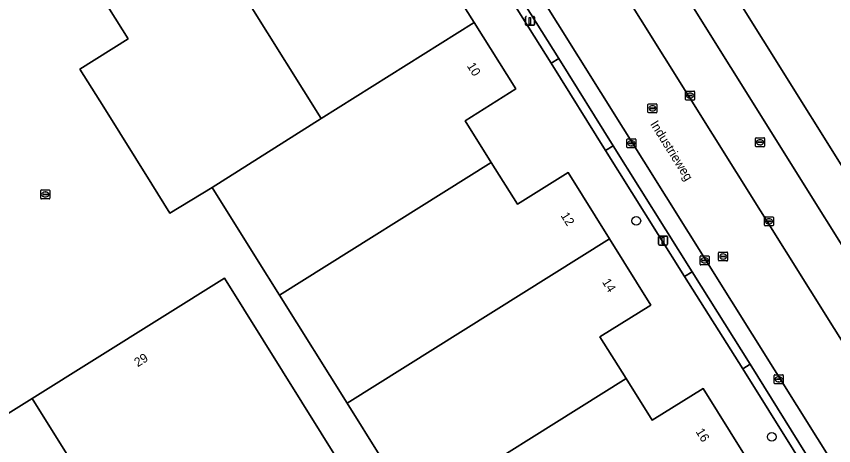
# Model space of a CAD drawing. Extents: x 158455 to 159797, y 387218 to 388672.
# Drawn here: x 158671.7 to 158762.6, y 387665.7 to 387713.4 of the extents above; entities that cross this region are included whole.
import ezdxf

# ---------------------------------------------------------------- set-up
doc = ezdxf.new("R2010")
doc.units = 0
for name, color, linetype in [('IMGEO_Boom', 7, 'Continuous'), ('IMGEO_Brandkraan', 7, 'Continuous'), ('IMGEO_Erf', 7, 'Continuous'), ('IMGEO_Kolk', 7, 'Continuous'), ('IMGEO_Lichtmast', 7, 'Continuous'), ('IMGEO_Openbare_ruimte_label', 7, 'Continuous'), ('IMGEO_Pand', 7, 'Continuous'), ('IMGEO_Pand_nummerreeks', 7, 'Continuous'), ('IMGEO_Parkeervlak_open', 7, 'Continuous'), ('IMGEO_Rijbaan_lokaal_gesloten', 7, 'Continuous'), ('IMGEO_Rioolput', 7, 'Continuous'), ('IMGEO_Voetpad_open', 7, 'Continuous')]:
    doc.layers.add(name, color=color, linetype=linetype)

msp = doc.modelspace()

# ---------------------------------------------------------------- linework, layer by layer
at = {"layer": 'IMGEO_Boom'}
for centre in [(158740.614, 387690.688), (158755.68, 387666.665)]:
    msp.add_circle(centre, 0.489, dxfattribs=at)
at = {"layer": 'IMGEO_Brandkraan'}
for p, q in [((158753.949, 387699.929), (158754.801, 387699.929)), ((158753.874, 387699.003), (158753.874, 387699.855)), ((158754.133, 387699.423), (158754.133, 387699.435)), ((158754.571, 387699.386), (158754.173, 387699.386)), ((158754.176, 387699.472), (158754.574, 387699.472)), ((158754.385, 387699.149), (158754.36, 387699.149)), ((158754.362, 387699.709), (158754.387, 387699.709)), ((158754.617, 387699.435), (158754.617, 387699.423)), ((158754.875, 387699.855), (158754.875, 387699.003)), ((158754.801, 387698.929), (158753.949, 387698.929))]:
    msp.add_line(p, q, dxfattribs=at)
for points in [[(158753.949, 387699.929), (158754.801, 387699.929)], [(158753.874, 387699.003), (158753.874, 387699.855)], [(158754.875, 387699.855), (158754.875, 387699.003)], [(158754.801, 387698.929), (158753.949, 387698.929)]]:
    msp.add_lwpolyline(points, dxfattribs=at)
for centre, radius, start, end in [((158753.951, 387699.853), 0.0765, 91.55205, 178.44795), ((158753.951, 387699.853), 0.0765, 91.55205, 178.44795), ((158754.799, 387699.853), 0.0765, 1.55205, 88.44795), ((158754.799, 387699.853), 0.0765, 1.55205, 88.44795), ((158753.951, 387699.005), 0.0765, 181.55205, 268.44795), ((158753.951, 387699.005), 0.0765, 181.55205, 268.44795), ((158754.173, 387699.432), 0.0403, 85.87752, 175.75265), ((158754.17, 387699.422), 0.0366, 178.93798, 274.71019), ((158754.574, 387699.429), 0.043, 264.86636, 352.45326), ((158754.578, 387699.434), 0.0386, 1.73085, 96.63898), ((158754.799, 387699.005), 0.0765, 271.55205, 358.44795), ((158754.799, 387699.005), 0.0765, 271.55205, 358.44795)]:
    msp.add_arc(centre, radius, start, end, dxfattribs=at)
for centre, major_axis, ratio, start_param, end_param in [((158754.361, 387699.429), (-0.387, 0.002), 0.722429, 4.712389, 7.853982), ((158754.386, 387699.429), (-0.39, 0.002), 0.717154, 1.570796, 4.712389)]:
    msp.add_ellipse(centre, major_axis=major_axis, ratio=ratio, start_param=start_param, end_param=end_param, dxfattribs=at)
at = {"layer": 'IMGEO_Erf'}
for points in [[(158792.508, 387650.366), (158749.261, 387719.529), (158745.196, 387726.03), (158729.104, 387751.817), (158730.476, 387752.663), (158730.068, 387753.326), (158728.584, 387752.407)], [(158727.196, 387746.031), (158729.864, 387741.822), (158793.475, 387639.982)], [(158764.23, 387655.435), (158760.938, 387660.621), (158752.449, 387674.212), (158745.989, 387684.505), (158737.208, 387698.526), (158731.137, 387708.209), (158722.147, 387722.567), (158718.817, 387727.884), (158715.701, 387732.896), (158708.12, 387728.101), (158702.939, 387736.307), (158698.726, 387733.735), (158693.354, 387730.367), (158678.252, 387721.013), (158676.734, 387723.441), (158675.313, 387722.599), (158672.969, 387720.363), (158671.575, 387719.307)], [(158717.969, 387720.104), (158722.595, 387712.739), (158727.226, 387705.365), (158721.574, 387701.813), (158724.49, 387697.174), (158727.406, 387692.534), (158733.045, 387696.078), (158737.646, 387688.694), (158742.247, 387681.31), (158736.578, 387677.778), (158739.473, 387673.142), (158742.368, 387668.505), (158748.051, 387672.039), (158752.659, 387664.671)], [(158715.968, 387658.409), (158708.464, 387670.404), (158700.948, 387682.419), (158698.387, 387686.512), (158693.458, 387694.391), (158688.767, 387691.537), (158686.749, 387694.761), (158681.397, 387703.312), (158678.744, 387707.55), (158684.129, 387710.923), (158680.593, 387716.561)]]:
    msp.add_lwpolyline(points, dxfattribs=at)
msp.add_lwpolyline([(158694.954, 387636.487), (158678.219, 387626.035), (158673.575, 387623.134), (158652.196, 387609.781), (158636.109, 387635.526), (158630.684, 387644.207), (158652.067, 387657.569), (158673.443, 387670.927), (158694.832, 387684.293), (158716.333, 387649.84)], close=True, dxfattribs=at)
at = {"layer": 'IMGEO_Kolk'}
for p, q in [((158746.095, 387704.198), (158746.095, 387705.05)), ((158746.17, 387705.124), (158747.022, 387705.124)), ((158746.354, 387704.618), (158746.354, 387704.63)), ((158746.792, 387704.581), (158746.394, 387704.581)), ((158746.397, 387704.667), (158746.795, 387704.667)), ((158746.583, 387704.904), (158746.608, 387704.904)), ((158746.838, 387704.63), (158746.838, 387704.618)), ((158747.096, 387705.05), (158747.096, 387704.198)), ((158747.022, 387704.124), (158746.17, 387704.124)), ((158746.606, 387704.344), (158746.581, 387704.344)), ((158739.577, 387698.883), (158739.577, 387699.735)), ((158739.652, 387699.809), (158740.504, 387699.809)), ((158739.836, 387699.303), (158739.836, 387699.315)), ((158740.274, 387699.266), (158739.876, 387699.266)), ((158739.879, 387699.352), (158740.277, 387699.352)), ((158740.088, 387699.029), (158740.063, 387699.029)), ((158740.065, 387699.589), (158740.09, 387699.589)), ((158740.32, 387699.315), (158740.32, 387699.303)), ((158740.578, 387699.735), (158740.578, 387698.883)), ((158740.504, 387698.809), (158739.652, 387698.809)), ((158674.396, 387693.194), (158674.396, 387694.046)), ((158674.471, 387694.12), (158675.323, 387694.12)), ((158674.655, 387693.614), (158674.655, 387693.626)), ((158675.093, 387693.577), (158674.695, 387693.577)), ((158674.698, 387693.663), (158675.096, 387693.663)), ((158674.884, 387693.9), (158674.909, 387693.9)), ((158675.139, 387693.626), (158675.139, 387693.614)), ((158675.397, 387694.046), (158675.397, 387693.194)), ((158675.323, 387693.12), (158674.471, 387693.12)), ((158674.907, 387693.34), (158674.882, 387693.34)), ((158754.859, 387690.205), (158754.859, 387691.057)), ((158754.934, 387691.131), (158755.786, 387691.131)), ((158755.347, 387690.911), (158755.372, 387690.911)), ((158755.86, 387691.057), (158755.86, 387690.205)), ((158755.786, 387690.131), (158754.934, 387690.131)), ((158755.118, 387690.625), (158755.118, 387690.637)), ((158755.556, 387690.588), (158755.158, 387690.588)), ((158755.161, 387690.674), (158755.559, 387690.674)), ((158755.37, 387690.351), (158755.345, 387690.351)), ((158755.602, 387690.637), (158755.602, 387690.625)), ((158747.706, 387685.861), (158747.706, 387686.713)), ((158747.781, 387686.787), (158748.633, 387686.787)), ((158747.965, 387686.281), (158747.965, 387686.293)), ((158748.403, 387686.244), (158748.005, 387686.244)), ((158748.008, 387686.33), (158748.406, 387686.33)), ((158748.194, 387686.567), (158748.219, 387686.567)), ((158748.449, 387686.293), (158748.449, 387686.281)), ((158748.707, 387686.713), (158748.707, 387685.861)), ((158748.633, 387685.787), (158747.781, 387685.787)), ((158748.217, 387686.007), (158748.192, 387686.007)), ((158756.028, 387673.564), (158756.88, 387673.564)), ((158755.953, 387672.638), (158755.953, 387673.49)), ((158756.212, 387673.058), (158756.212, 387673.07)), ((158756.65, 387673.021), (158756.252, 387673.021)), ((158756.255, 387673.107), (158756.653, 387673.107)), ((158756.464, 387672.784), (158756.439, 387672.784)), ((158756.441, 387673.344), (158756.466, 387673.344)), ((158756.696, 387673.07), (158756.696, 387673.058)), ((158756.954, 387673.49), (158756.954, 387672.638)), ((158756.88, 387672.564), (158756.028, 387672.564))]:
    msp.add_line(p, q, dxfattribs=at)
for points in [[(158746.095, 387704.198), (158746.095, 387705.05)], [(158746.17, 387705.124), (158747.022, 387705.124)], [(158747.096, 387705.05), (158747.096, 387704.198)], [(158747.022, 387704.124), (158746.17, 387704.124)], [(158739.577, 387698.883), (158739.577, 387699.735)], [(158739.652, 387699.809), (158740.504, 387699.809)], [(158740.578, 387699.735), (158740.578, 387698.883)], [(158740.504, 387698.809), (158739.652, 387698.809)], [(158674.396, 387693.194), (158674.396, 387694.046)], [(158674.471, 387694.12), (158675.323, 387694.12)], [(158675.397, 387694.046), (158675.397, 387693.194)], [(158675.323, 387693.12), (158674.471, 387693.12)], [(158754.859, 387690.205), (158754.859, 387691.057)], [(158754.934, 387691.131), (158755.786, 387691.131)], [(158755.86, 387691.057), (158755.86, 387690.205)], [(158755.786, 387690.131), (158754.934, 387690.131)], [(158747.706, 387685.861), (158747.706, 387686.713)], [(158747.781, 387686.787), (158748.633, 387686.787)], [(158748.707, 387686.713), (158748.707, 387685.861)], [(158748.633, 387685.787), (158747.781, 387685.787)], [(158756.028, 387673.564), (158756.88, 387673.564)], [(158755.953, 387672.638), (158755.953, 387673.49)], [(158756.954, 387673.49), (158756.954, 387672.638)], [(158756.88, 387672.564), (158756.028, 387672.564)]]:
    msp.add_lwpolyline(points, dxfattribs=at)
for centre, radius, start, end in [((158746.172, 387705.048), 0.0765, 91.55205, 178.44795), ((158746.172, 387705.048), 0.0765, 91.55205, 178.44795), ((158746.394, 387704.627), 0.0403, 85.87752, 175.75265), ((158746.391, 387704.617), 0.0366, 178.93798, 274.71019), ((158746.795, 387704.624), 0.043, 264.86636, 352.45326), ((158746.799, 387704.629), 0.0386, 1.73085, 96.63898), ((158747.02, 387705.048), 0.0765, 1.55205, 88.44795), ((158747.02, 387705.048), 0.0765, 1.55205, 88.44795), ((158746.172, 387704.2), 0.0765, 181.55205, 268.44795), ((158746.172, 387704.2), 0.0765, 181.55205, 268.44795), ((158747.02, 387704.2), 0.0765, 271.55205, 358.44795), ((158747.02, 387704.2), 0.0765, 271.55205, 358.44795), ((158739.654, 387699.733), 0.0765, 91.55205, 178.44795), ((158739.654, 387699.733), 0.0765, 91.55205, 178.44795), ((158739.876, 387699.312), 0.0403, 85.87752, 175.75265), ((158739.873, 387699.302), 0.0366, 178.93798, 274.71019), ((158740.277, 387699.309), 0.043, 264.86636, 352.45326), ((158740.281, 387699.314), 0.0386, 1.73085, 96.63898), ((158740.502, 387699.733), 0.0765, 1.55205, 88.44795), ((158740.502, 387699.733), 0.0765, 1.55205, 88.44795), ((158739.654, 387698.885), 0.0765, 181.55205, 268.44795), ((158739.654, 387698.885), 0.0765, 181.55205, 268.44795), ((158740.502, 387698.885), 0.0765, 271.55205, 358.44795), ((158740.502, 387698.885), 0.0765, 271.55205, 358.44795), ((158674.473, 387694.044), 0.0765, 91.55205, 178.44795), ((158674.473, 387694.044), 0.0765, 91.55205, 178.44795), ((158674.695, 387693.623), 0.0403, 85.87752, 175.75265), ((158674.692, 387693.613), 0.0366, 178.93798, 274.71019), ((158675.096, 387693.62), 0.043, 264.86636, 352.45326), ((158675.1, 387693.625), 0.0386, 1.73085, 96.63898), ((158675.321, 387694.044), 0.0765, 1.55205, 88.44795), ((158675.321, 387694.044), 0.0765, 1.55205, 88.44795), ((158674.473, 387693.196), 0.0765, 181.55205, 268.44795), ((158674.473, 387693.196), 0.0765, 181.55205, 268.44795), ((158675.321, 387693.196), 0.0765, 271.55205, 358.44795), ((158675.321, 387693.196), 0.0765, 271.55205, 358.44795), ((158754.936, 387691.055), 0.0765, 91.55205, 178.44795), ((158754.936, 387691.055), 0.0765, 91.55205, 178.44795), ((158755.784, 387691.055), 0.0765, 1.55205, 88.44795), ((158755.784, 387691.055), 0.0765, 1.55205, 88.44795), ((158754.936, 387690.207), 0.0765, 181.55205, 268.44795), ((158754.936, 387690.207), 0.0765, 181.55205, 268.44795), ((158755.158, 387690.634), 0.0403, 85.87752, 175.75265), ((158755.155, 387690.624), 0.0366, 178.93798, 274.71019), ((158755.559, 387690.631), 0.043, 264.86636, 352.45326), ((158755.563, 387690.636), 0.0386, 1.73085, 96.63898), ((158755.784, 387690.207), 0.0765, 271.55205, 358.44795), ((158755.784, 387690.207), 0.0765, 271.55205, 358.44795), ((158747.783, 387686.711), 0.0765, 91.55205, 178.44795), ((158747.783, 387686.711), 0.0765, 91.55205, 178.44795), ((158748.005, 387686.29), 0.0403, 85.87752, 175.75265), ((158748.002, 387686.28), 0.0366, 178.93798, 274.71019), ((158748.406, 387686.287), 0.043, 264.86636, 352.45326), ((158748.41, 387686.292), 0.0386, 1.73085, 96.63898), ((158748.631, 387686.711), 0.0765, 1.55205, 88.44795), ((158748.631, 387686.711), 0.0765, 1.55205, 88.44795), ((158747.783, 387685.863), 0.0765, 181.55205, 268.44795), ((158747.783, 387685.863), 0.0765, 181.55205, 268.44795), ((158748.631, 387685.863), 0.0765, 271.55205, 358.44795), ((158748.631, 387685.863), 0.0765, 271.55205, 358.44795), ((158756.03, 387673.488), 0.0765, 91.55205, 178.44795), ((158756.03, 387673.488), 0.0765, 91.55205, 178.44795), ((158756.878, 387673.488), 0.0765, 1.55205, 88.44795), ((158756.878, 387673.488), 0.0765, 1.55205, 88.44795), ((158756.03, 387672.64), 0.0765, 181.55205, 268.44795), ((158756.03, 387672.64), 0.0765, 181.55205, 268.44795), ((158756.252, 387673.067), 0.0403, 85.87752, 175.75265), ((158756.249, 387673.057), 0.0366, 178.93798, 274.71019), ((158756.653, 387673.064), 0.043, 264.86636, 352.45326), ((158756.657, 387673.069), 0.0386, 1.73085, 96.63898), ((158756.878, 387672.64), 0.0765, 271.55205, 358.44795), ((158756.878, 387672.64), 0.0765, 271.55205, 358.44795)]:
    msp.add_arc(centre, radius, start, end, dxfattribs=at)
for centre, major_axis, ratio, start_param, end_param in [((158746.582, 387704.624), (-0.387, 0.002), 0.722429, 4.712389, 7.853982), ((158746.607, 387704.624), (-0.39, 0.002), 0.717154, 1.570796, 4.712389), ((158740.064, 387699.309), (-0.387, 0.002), 0.722429, 4.712389, 7.853982), ((158740.089, 387699.309), (-0.39, 0.002), 0.717154, 1.570796, 4.712389), ((158674.883, 387693.62), (-0.387, 0.002), 0.722429, 4.712389, 7.853982), ((158674.908, 387693.62), (-0.39, 0.002), 0.717154, 1.570796, 4.712389), ((158755.346, 387690.631), (-0.387, 0.002), 0.722429, 4.712389, 7.853982), ((158755.371, 387690.631), (-0.39, 0.002), 0.717154, 1.570796, 4.712389), ((158748.193, 387686.287), (-0.387, 0.002), 0.722429, 4.712389, 7.853982), ((158748.218, 387686.287), (-0.39, 0.002), 0.717154, 1.570796, 4.712389), ((158756.44, 387673.064), (-0.387, 0.002), 0.722429, 4.712389, 7.853982), ((158756.465, 387673.064), (-0.39, 0.002), 0.717154, 1.570796, 4.712389)]:
    msp.add_ellipse(centre, major_axis=major_axis, ratio=ratio, start_param=start_param, end_param=end_param, dxfattribs=at)
at = {"layer": 'IMGEO_Lichtmast'}
for p, q in [((158728.296, 387712.533), (158728.296, 387713.333)), ((158728.296, 387713.333), (158728.296, 387712.533)), ((158729.286, 387713.333), (158729.286, 387712.533)), ((158729.286, 387712.533), (158729.286, 387713.333)), ((158729.186, 387712.433), (158728.396, 387712.433)), ((158728.396, 387712.433), (158729.186, 387712.433)), ((158743.191, 387688.997), (158743.981, 387688.997)), ((158743.981, 387688.997), (158743.191, 387688.997)), ((158743.091, 387688.097), (158743.091, 387688.897)), ((158743.091, 387688.897), (158743.091, 387688.097)), ((158744.081, 387688.897), (158744.081, 387688.097)), ((158744.081, 387688.097), (158744.081, 387688.897)), ((158743.981, 387687.997), (158743.191, 387687.997)), ((158743.191, 387687.997), (158743.981, 387687.997))]:
    msp.add_line(p, q, dxfattribs=at)
for points in [[(158728.716, 387713.308), (158728.866, 387713.308), (158728.866, 387712.558), (158728.716, 387712.558), (158728.716, 387713.308)], [(158743.511, 387688.872), (158743.661, 387688.872), (158743.661, 387688.122), (158743.511, 387688.122), (158743.511, 387688.872)]]:
    msp.add_lwpolyline(points, dxfattribs=at)
for centre, start, end in [((158728.396, 387713.333), 90, 180), ((158728.396, 387713.333), 90, 180), ((158729.186, 387713.333), 0, 90), ((158729.186, 387713.333), 360, 90), ((158728.396, 387712.533), 180, 270), ((158728.396, 387712.533), 180, 270), ((158729.186, 387712.533), 270, 0), ((158729.186, 387712.533), 270, 0), ((158743.191, 387688.897), 90, 180), ((158743.191, 387688.897), 90, 180), ((158743.981, 387688.897), 0, 90), ((158743.981, 387688.897), 360, 90), ((158743.191, 387688.097), 180, 270), ((158743.191, 387688.097), 180, 270), ((158743.981, 387688.097), 270, 0), ((158743.981, 387688.097), 270, 0)]:
    msp.add_arc(centre, 0.1, start, end, dxfattribs=at)
at = {"layer": 'IMGEO_Pand'}
for points in [[(158785.295, 387742.04), (158767.085, 387730.664), (158749.261, 387719.529), (158792.508, 387650.366), (158803.356, 387657.183), (158808.044, 387649.737), (158807.16, 387649.189), (158808.342, 387647.281), (158809.189, 387647.807), (158810.231, 387646.159), (158832.215, 387659.892), (158825.367, 387670.895), (158829.899, 387673.716), (158786.63, 387742.874)], [(158695.595, 387718.076), (158697.685, 387714.659), (158705.569, 387702.068), (158722.595, 387712.739), (158717.969, 387720.104), (158712.345, 387716.553), (158706.942, 387725.181)], [(158697.685, 387714.659), (158695.595, 387718.076), (158692.044, 387723.747), (158680.593, 387716.561), (158684.129, 387710.923), (158678.744, 387707.55), (158681.397, 387703.312), (158686.749, 387694.761), (158688.767, 387691.537), (158693.458, 387694.391), (158705.569, 387702.068)], [(158724.49, 387697.174), (158721.574, 387701.813), (158727.226, 387705.365), (158722.595, 387712.739), (158705.569, 387702.068), (158693.458, 387694.391), (158698.387, 387686.512), (158700.948, 387682.419)], [(158700.948, 387682.419), (158708.464, 387670.404), (158737.646, 387688.694), (158733.045, 387696.078), (158727.406, 387692.534), (158724.49, 387697.174)], [(158708.464, 387670.404), (158715.968, 387658.409), (158739.473, 387673.142), (158736.578, 387677.778), (158742.247, 387681.31), (158737.646, 387688.694)], [(158673.443, 387670.927), (158694.954, 387636.487), (158716.333, 387649.84), (158694.832, 387684.293)], [(158723.487, 387646.389), (158752.659, 387664.671), (158748.051, 387672.039), (158742.368, 387668.505), (158739.473, 387673.142), (158715.968, 387658.409)], [(158678.219, 387626.035), (158694.954, 387636.487), (158673.443, 387670.927), (158652.067, 387657.569), (158673.575, 387623.134)]]:
    msp.add_lwpolyline(points, close=True, dxfattribs=at)
at = {"layer": 'IMGEO_Parkeervlak_open'}
msp.add_lwpolyline([(158717.446, 387734.716), (158717.064, 387732.933), (158717.107, 387732.486), (158719.65, 387728.424), (158722.993, 387723.098), (158732.007, 387708.731), (158738.061, 387699.043), (158746.822, 387685.015), (158753.266, 387674.735), (158761.73, 387661.118), (158765.001, 387655.893), (158768.838, 387649.813), (158771.857, 387645.044), (158770.998, 387644.552), (158771.484, 387643.741), (158772.289, 387644.262), (158775.477, 387639.137), (158778.763, 387633.899), (158784.132, 387625.393), (158787.69, 387619.674), (158788.589, 387618.312), (158790.258, 387619.355), (158782.556, 387631.666), (158717.377, 387735.852)], dxfattribs=at)
at = {"layer": 'IMGEO_Rijbaan_lokaal_gesloten'}
msp.add_lwpolyline([(158725.058, 387738.734), (158717.377, 387735.852), (158782.556, 387631.666), (158789.305, 387636.07)], close=True, dxfattribs=at)
at = {"layer": 'IMGEO_Rioolput'}
for p, q in [((158741.917, 387702.776), (158741.917, 387703.628)), ((158741.992, 387703.702), (158742.844, 387703.702)), ((158742.918, 387703.628), (158742.918, 387702.776)), ((158742.844, 387702.702), (158741.992, 387702.702)), ((158742.176, 387703.196), (158742.176, 387703.208)), ((158742.614, 387703.159), (158742.216, 387703.159)), ((158742.219, 387703.245), (158742.617, 387703.245)), ((158742.428, 387702.922), (158742.403, 387702.922)), ((158742.405, 387703.482), (158742.43, 387703.482)), ((158742.66, 387703.208), (158742.66, 387703.196)), ((158749.774, 387686.293), (158749.774, 387687.145)), ((158749.849, 387687.219), (158750.701, 387687.219)), ((158750.775, 387687.145), (158750.775, 387686.293)), ((158750.033, 387686.713), (158750.033, 387686.725)), ((158750.471, 387686.676), (158750.073, 387686.676)), ((158750.076, 387686.762), (158750.474, 387686.762)), ((158750.285, 387686.439), (158750.26, 387686.439)), ((158750.262, 387686.999), (158750.287, 387686.999)), ((158750.517, 387686.725), (158750.517, 387686.713)), ((158750.701, 387686.219), (158749.849, 387686.219))]:
    msp.add_line(p, q, dxfattribs=at)
for points in [[(158741.917, 387702.776), (158741.917, 387703.628)], [(158741.992, 387703.702), (158742.844, 387703.702)], [(158742.918, 387703.628), (158742.918, 387702.776)], [(158742.844, 387702.702), (158741.992, 387702.702)], [(158749.774, 387686.293), (158749.774, 387687.145)], [(158749.849, 387687.219), (158750.701, 387687.219)], [(158750.775, 387687.145), (158750.775, 387686.293)], [(158750.701, 387686.219), (158749.849, 387686.219)]]:
    msp.add_lwpolyline(points, dxfattribs=at)
for centre, radius, start, end in [((158741.994, 387703.626), 0.0765, 91.55205, 178.44795), ((158741.994, 387703.626), 0.0765, 91.55205, 178.44795), ((158742.842, 387703.626), 0.0765, 1.55205, 88.44795), ((158742.842, 387703.626), 0.0765, 1.55205, 88.44795), ((158741.994, 387702.778), 0.0765, 181.55205, 268.44795), ((158741.994, 387702.778), 0.0765, 181.55205, 268.44795), ((158742.216, 387703.205), 0.0403, 85.87752, 175.75265), ((158742.213, 387703.195), 0.0366, 178.93798, 274.71019), ((158742.617, 387703.202), 0.043, 264.86636, 352.45326), ((158742.621, 387703.207), 0.0386, 1.73085, 96.63898), ((158742.842, 387702.778), 0.0765, 271.55205, 358.44795), ((158742.842, 387702.778), 0.0765, 271.55205, 358.44795), ((158749.851, 387687.143), 0.0765, 91.55205, 178.44795), ((158749.851, 387687.143), 0.0765, 91.55205, 178.44795), ((158750.699, 387687.143), 0.0765, 1.55205, 88.44795), ((158750.699, 387687.143), 0.0765, 1.55205, 88.44795), ((158749.851, 387686.295), 0.0765, 181.55205, 268.44795), ((158749.851, 387686.295), 0.0765, 181.55205, 268.44795), ((158750.073, 387686.722), 0.0403, 85.87752, 175.75265), ((158750.07, 387686.712), 0.0366, 178.93798, 274.71019), ((158750.474, 387686.719), 0.043, 264.86636, 352.45326), ((158750.478, 387686.724), 0.0386, 1.73085, 96.63898), ((158750.699, 387686.295), 0.0765, 271.55205, 358.44795), ((158750.699, 387686.295), 0.0765, 271.55205, 358.44795)]:
    msp.add_arc(centre, radius, start, end, dxfattribs=at)
for centre, major_axis, ratio, start_param, end_param in [((158742.404, 387703.202), (-0.387, 0.002), 0.722429, 4.712389, 7.853982), ((158742.429, 387703.202), (-0.39, 0.002), 0.717154, 1.570796, 4.712389), ((158750.261, 387686.719), (-0.387, 0.002), 0.722429, 4.712389, 7.853982), ((158750.286, 387686.719), (-0.39, 0.002), 0.717154, 1.570796, 4.712389)]:
    msp.add_ellipse(centre, major_axis=major_axis, ratio=ratio, start_param=start_param, end_param=end_param, dxfattribs=at)
at = {"layer": 'IMGEO_Voetpad_open'}
for points in [[(158793.475, 387639.982), (158729.864, 387741.822), (158726.047, 387739.367)], [(158725.058, 387738.734), (158789.305, 387636.07)]]:
    msp.add_lwpolyline(points, dxfattribs=at)
for points in [[(158722.147, 387722.567), (158731.137, 387708.209), (158732.007, 387708.731), (158722.993, 387723.098)], [(158737.208, 387698.526), (158738.061, 387699.043), (158732.007, 387708.731), (158731.137, 387708.209)], [(158737.208, 387698.526), (158745.989, 387684.505), (158746.822, 387685.015), (158738.061, 387699.043)], [(158752.449, 387674.212), (158753.266, 387674.735), (158746.822, 387685.015), (158745.989, 387684.505)], [(158760.938, 387660.621), (158761.73, 387661.118), (158753.266, 387674.735), (158752.449, 387674.212)]]:
    msp.add_lwpolyline(points, close=True, dxfattribs=at)

# ---------------------------------------------------------------- texts
at = {"layer": 'IMGEO_Openbare_ruimte_label'}
msp.add_text('Industrieweg', height=1, rotation=302.00538, dxfattribs=at).set_placement((158742.12, 387701.46))
at = {"layer": 'IMGEO_Pand_nummerreeks'}
for s, rotation, p in [('10', 302.13126, (158721.743, 387707.928)), ('12', 301.9272, (158732.171, 387691.278)), ('14', 301.9272, (158736.773, 387683.892)), ('29', 32.00121, (158685.178, 387674.393)), ('16', 302.01936, (158747.184, 387667.239))]:
    msp.add_text(s, height=1, rotation=rotation, dxfattribs=at).set_placement(p)

doc.saveas('drawing.dxf')
